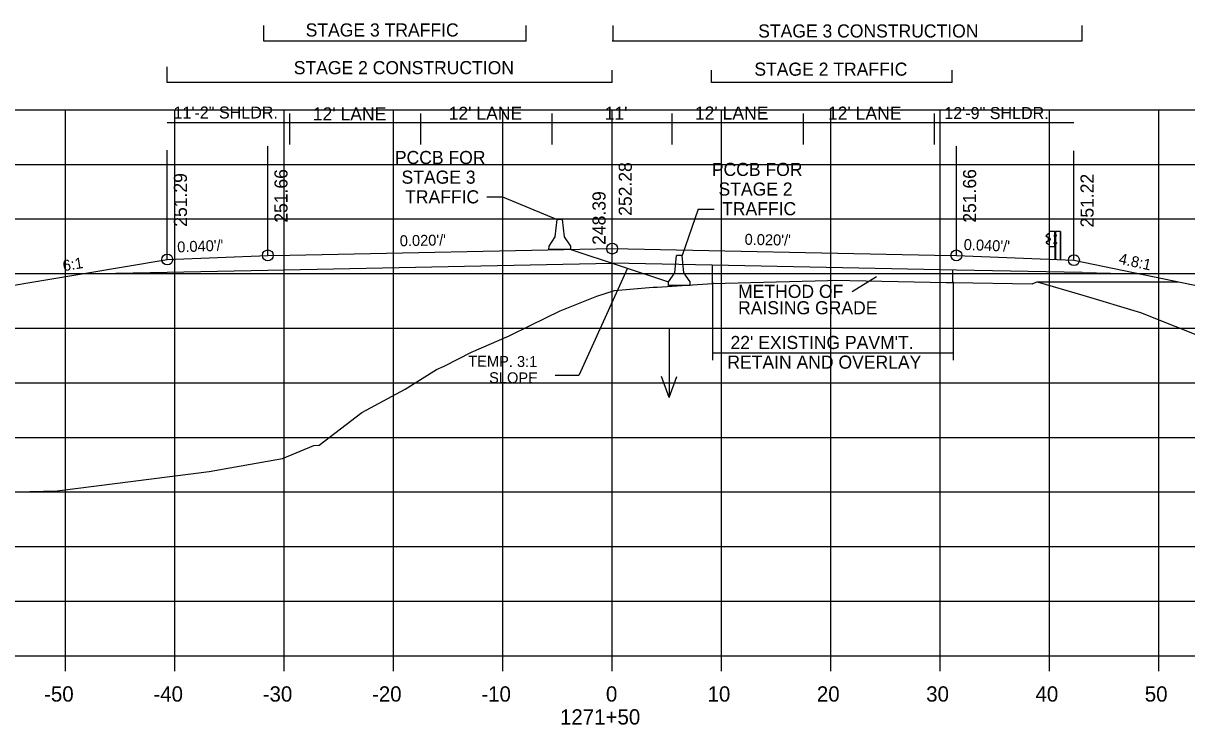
# Model space of a CAD drawing. Extents: x 1342547 to 1344156, y -1532351 to -1517216.
# Drawn here: x 1342649 to 1342755.4, y -1523803.9 to -1523739.7 of the extents above; entities that cross this region are included whole.
import ezdxf

# ---------------------------------------------------------------- set-up
doc = ezdxf.new("R2010")
doc.units = 0
for name, color, linetype in [('1', 7, 'Continuous'), ('R_Alt Surface', 7, 'Continuous'), ('R_Axis', 7, 'Continuous'), ('R_Axis Annot', 7, 'Continuous'), ('R_Draft', 7, 'Continuous'), ('R_Exist Surface', 7, 'Continuous'), ('R_Fin Surface', 7, 'Continuous'), ('R_Grid', 7, 'Continuous'), ('R_MOT', 7, 'Continuous'), ('R_No Plot', 7, 'Continuous'), ('R_Water', 7, 'Continuous'), ('R_Xsect Elev', 7, 'Continuous'), ('R_Xsect Slope', 7, 'Continuous')]:
    doc.layers.add(name, color=color, linetype=linetype)

msp = doc.modelspace()

# ---------------------------------------------------------------- linework, layer by layer
at = {"layer": '1'}
msp.add_lwpolyline([(1342745.12, -1523761.4), (1342762.36, -1523764.98), (1342762.37, -1523763.4), (1342763.37, -1523763.4), (1342763.38, -1523763.4), (1342763.46, -1523770.96)], dxfattribs=at)
at = {"layer": 'R_Alt Surface'}
msp.add_line((1342712.01, -1523761.86), (1342702.87, -1523761.68), dxfattribs=at)
for points in [[(1342654.34, -1523762.65), (1342662.17, -1523762.49)], [(1342662.17, -1523762.49), (1342671.37, -1523762.31), (1342702.87, -1523761.68)], [(1342745.87, -1523762.54), (1342734.37, -1523762.31), (1342712.01, -1523761.86)], [(1342745.87, -1523762.54), (1342751.09, -1523762.64)]]:
    msp.add_lwpolyline(points, dxfattribs=at)
at = {"layer": 'R_Axis'}
for p, q in [((1342562.87, -1523797.63), (1342842.87, -1523797.63)), ((1342652.87, -1523799.03), (1342652.87, -1523797.63)), ((1342662.87, -1523799.03), (1342662.87, -1523797.63)), ((1342672.87, -1523799.03), (1342672.87, -1523797.63)), ((1342682.87, -1523799.03), (1342682.87, -1523797.63)), ((1342692.87, -1523799.03), (1342692.87, -1523797.63)), ((1342702.87, -1523799.03), (1342702.87, -1523797.63)), ((1342712.87, -1523799.03), (1342712.87, -1523797.63)), ((1342722.87, -1523799.03), (1342722.87, -1523797.63)), ((1342732.87, -1523799.03), (1342732.87, -1523797.63)), ((1342742.87, -1523799.03), (1342742.87, -1523797.63)), ((1342752.87, -1523799.03), (1342752.87, -1523797.63))]:
    msp.add_line(p, q, dxfattribs=at)
at = {"layer": 'R_Draft'}
for p, q in [((1342671.01, -1523741.34), (1342671.01, -1523739.91)), ((1342695.01, -1523741.34), (1342695.01, -1523739.91)), ((1342702.95, -1523741.34), (1342702.95, -1523739.91)), ((1342745.87, -1523741.34), (1342745.87, -1523739.91)), ((1342695.01, -1523741.34), (1342671.01, -1523741.34)), ((1342745.87, -1523741.34), (1342702.87, -1523741.34)), ((1342662.17, -1523745.14), (1342662.17, -1523743.7)), ((1342702.87, -1523745.14), (1342702.87, -1523743.99)), ((1342711.97, -1523745.14), (1342711.97, -1523743.99)), ((1342733.97, -1523745.14), (1342733.97, -1523743.99)), ((1342702.87, -1523745.14), (1342662.17, -1523745.14)), ((1342733.97, -1523745.14), (1342711.97, -1523745.14)), ((1342742.6, -1523759.11), (1342742.73, -1523759)), ((1342742.77, -1523759.36), (1342742.6, -1523759.25)), ((1342742.61, -1523759.12), (1342742.74, -1523759.02)), ((1342742.79, -1523759.33), (1342742.61, -1523759.23)), ((1342742.73, -1523759), (1342742.84, -1523758.94)), ((1342742.74, -1523759.02), (1342742.83, -1523758.97)), ((1342742.81, -1523759.54), (1342742.81, -1523759.4)), ((1342742.83, -1523759.53), (1342742.83, -1523759.4)), ((1342742.87, -1523760.15), (1342742.87, -1523758.79)), ((1342742.88, -1523759.54), (1342742.88, -1523759.41)), ((1342742.88, -1523759.41), (1342742.93, -1523759.41)), ((1342742.88, -1523759.44), (1342742.93, -1523759.44)), ((1342742.94, -1523759.52), (1342742.94, -1523759.43)), ((1342743.36, -1523759.09), (1342743.31, -1523759.09)), ((1342743.31, -1523759.09), (1342743.31, -1523759.22)), ((1342743.36, -1523759.22), (1342743.31, -1523759.22)), ((1342743.32, -1523759.16), (1342743.37, -1523759.16)), ((1342743.37, -1523758.79), (1342743.38, -1523758.79)), ((1342743.37, -1523758.79), (1342743.44, -1523758.79)), ((1342743.4, -1523761.3), (1342743.4, -1523758.79)), ((1342743.44, -1523759.21), (1342743.44, -1523759.09)), ((1342743.44, -1523759.09), (1342743.49, -1523759.09)), ((1342743.44, -1523759.12), (1342743.49, -1523759.12)), ((1342743.44, -1523759.18), (1342743.48, -1523759.18)), ((1342743.44, -1523759.18), (1342743.49, -1523759.18)), ((1342743.44, -1523759.21), (1342743.49, -1523759.21)), ((1342743.5, -1523759.2), (1342743.5, -1523759.1)), ((1342743.87, -1523758.79), (1342743.87, -1523761.3)), ((1342743.9, -1523758.79), (1342743.9, -1523761.3)), ((1342699.09, -1523760.42), (1342708.02, -1523763.4)), ((1342742.72, -1523759.95), (1342742.6, -1523759.84)), ((1342742.74, -1523759.94), (1342742.61, -1523759.83)), ((1342742.62, -1523759.69), (1342742.78, -1523759.59)), ((1342742.64, -1523759.71), (1342742.79, -1523759.61)), ((1342742.84, -1523760.01), (1342742.72, -1523759.95)), ((1342742.84, -1523759.99), (1342742.74, -1523759.94)), ((1342742.88, -1523759.51), (1342742.93, -1523759.51)), ((1342742.88, -1523759.51), (1342742.93, -1523759.51)), ((1342742.88, -1523759.54), (1342742.93, -1523759.54)), ((1342743.31, -1523759.9), (1342743.31, -1523759.78)), ((1342743.31, -1523759.78), (1342743.36, -1523759.78)), ((1342743.31, -1523759.9), (1342743.36, -1523759.9)), ((1342743.32, -1523759.84), (1342743.37, -1523759.84)), ((1342743.37, -1523760.15), (1342743.41, -1523760.15)), ((1342743.45, -1523759.9), (1342743.45, -1523759.78)), ((1342743.45, -1523759.78), (1342743.5, -1523759.78)), ((1342743.45, -1523759.81), (1342743.5, -1523759.81)), ((1342743.45, -1523759.87), (1342743.49, -1523759.87)), ((1342743.45, -1523759.87), (1342743.5, -1523759.87)), ((1342743.45, -1523759.9), (1342743.5, -1523759.9)), ((1342743.51, -1523759.89), (1342743.51, -1523759.79)), ((1342712.01, -1523761.86), (1342712.01, -1523763.53)), ((1342734.01, -1523762.3), (1342734.01, -1523763.46)), ((1342712.06, -1523763.38), (1342712.06, -1523770.57)), ((1342734.07, -1523763.38), (1342734.07, -1523770.57)), ((1342712.06, -1523769.9), (1342734.07, -1523769.9))]:
    msp.add_line(p, q, dxfattribs=at)
for points in [[(1342691.4, -1523755.61), (1342692.84, -1523755.61)], [(1342692.84, -1523755.61), (1342697.84, -1523757.69)], [(1342710.75, -1523756.72), (1342709.27, -1523760.97)], [(1342710.75, -1523756.72), (1342712.19, -1523756.72)], [(1342743.9, -1523758.79), (1342743.44, -1523758.79), (1342743.44, -1523761.3)]]:
    msp.add_lwpolyline(points, dxfattribs=at)
for points in [[(1342742.85, -1523758.79), (1342742.85, -1523760.15), (1342743.37, -1523760.15), (1342743.37, -1523758.79)], [(1342742.89, -1523759.39), (1342742.89, -1523759.56), (1342742.88, -1523759.56), (1342742.88, -1523759.39)], [(1342742.94, -1523759.44), (1342742.94, -1523759.5), (1342742.97, -1523759.5), (1342742.97, -1523759.44)], [(1342743.32, -1523759.09), (1342743.32, -1523759.22), (1342743.37, -1523759.22), (1342743.37, -1523759.09)], [(1342743.44, -1523759.07), (1342743.44, -1523759.24), (1342743.43, -1523759.24), (1342743.43, -1523759.07)], [(1342743.5, -1523759.12), (1342743.5, -1523759.18), (1342743.52, -1523759.18), (1342743.52, -1523759.12)], [(1342743.32, -1523759.78), (1342743.32, -1523759.9), (1342743.37, -1523759.9), (1342743.37, -1523759.78)], [(1342743.45, -1523759.76), (1342743.45, -1523759.93), (1342743.44, -1523759.93), (1342743.44, -1523759.76)], [(1342743.51, -1523759.81), (1342743.51, -1523759.87), (1342743.53, -1523759.87), (1342743.53, -1523759.81)]]:
    msp.add_lwpolyline(points, close=True, dxfattribs=at)
for centre, radius, start, end in [((1342742.64, -1523759.18), 0.0856, 122.0217, 240.7501), ((1342742.64, -1523759.18), 0.062, 122.0217, 240.7501), ((1342742.74, -1523759.41), 0.0622, 4.9556, 61.894), ((1342742.81, -1523759.48), 0.0453, 93.9303, 257.0446), ((1342742.74, -1523759.41), 0.0865, 4.9556, 61.894), ((1342742.92, -1523759.43), 0.022, 317.7756, 45.4255), ((1342742.85, -1523759.47), 0.0922, 339.7423, 20.2577), ((1342743.47, -1523759.1), 0.022, 317.7756, 45.4255), ((1342743.4, -1523759.15), 0.0922, 339.7423, 20.2577), ((1342743.47, -1523759.2), 0.025, 323.3766, 39.0666), ((1342742.68, -1523759.78), 0.109, 120.88, 214.7816), ((1342742.68, -1523759.78), 0.0854, 120.88, 214.7816), ((1342742.76, -1523759.54), 0.0462, 293.1464, 8.2196), ((1342742.76, -1523759.54), 0.0703, 293.1464, 8.2196), ((1342742.91, -1523759.52), 0.025, 323.3766, 39.0666), ((1342743.48, -1523759.79), 0.022, 317.7756, 45.4255), ((1342743.41, -1523759.84), 0.0922, 339.7423, 20.2577), ((1342743.48, -1523759.89), 0.025, 323.3766, 39.0666)]:
    msp.add_arc(centre, radius, start, end, dxfattribs=at)
at = {"layer": 'R_Exist Surface'}
msp.add_lwpolyline([(1342623.39, -1523783.23), (1342652.1, -1523782.54), (1342666.01, -1523780.77), (1342672.71, -1523779.57), (1342675.58, -1523778.39), (1342676.08, -1523778.34), (1342679.97, -1523775.36), (1342683.92, -1523773.23), (1342686.81, -1523771.41), (1342687.51, -1523771.1), (1342690, -1523769.83), (1342693.46, -1523768.32), (1342695.44, -1523767.34), (1342698.1, -1523766.05), (1342701.48, -1523764.71), (1342703.08, -1523764.17), (1342706.27, -1523763.92), (1342706.61, -1523763.88), (1342706.99, -1523763.86), (1342712.04, -1523763.53), (1342722.61, -1523763.25), (1342723.15, -1523763.24), (1342733.43, -1523763.45), (1342733.81, -1523763.46), (1342734.07, -1523763.46), (1342741.29, -1523763.57), (1342741.33, -1523763.56), (1342741.35, -1523763.55), (1342741.75, -1523763.39), (1342745.92, -1523764.62), (1342751.22, -1523766.21), (1342757.5, -1523768.7)], dxfattribs=at)
at = {"layer": 'R_Fin Surface'}
for points in [[(1342586.36, -1523783.48), (1342643.37, -1523764.48), (1342654.34, -1523762.65), (1342662.17, -1523761.34), (1342671.37, -1523760.97), (1342673.37, -1523760.93), (1342702.87, -1523760.34), (1342732.37, -1523760.93), (1342734.37, -1523760.97), (1342745.12, -1523761.4)], [(1342741.75, -1523763.39), (1342754.69, -1523763.39)]]:
    msp.add_lwpolyline(points, dxfattribs=at)
at = {"layer": 'R_Grid'}
for p, q in [((1342562.87, -1523747.63), (1342842.87, -1523747.63)), ((1342652.87, -1523797.63), (1342652.87, -1523747.63)), ((1342662.87, -1523797.63), (1342662.87, -1523747.63)), ((1342672.87, -1523797.63), (1342672.87, -1523747.63)), ((1342682.87, -1523797.63), (1342682.87, -1523747.63)), ((1342692.87, -1523797.63), (1342692.87, -1523747.63)), ((1342702.87, -1523797.63), (1342702.87, -1523747.63)), ((1342712.87, -1523797.63), (1342712.87, -1523747.63)), ((1342722.87, -1523797.63), (1342722.87, -1523747.63)), ((1342732.87, -1523797.63), (1342732.87, -1523747.63)), ((1342742.87, -1523797.63), (1342742.87, -1523747.63)), ((1342752.87, -1523797.63), (1342752.87, -1523747.63)), ((1342562.87, -1523752.63), (1342842.87, -1523752.63)), ((1342562.87, -1523757.63), (1342842.87, -1523757.63)), ((1342562.87, -1523762.63), (1342842.87, -1523762.63)), ((1342562.87, -1523767.63), (1342842.87, -1523767.63)), ((1342562.87, -1523772.63), (1342842.87, -1523772.63)), ((1342562.87, -1523777.63), (1342842.87, -1523777.63)), ((1342562.87, -1523782.63), (1342842.87, -1523782.63)), ((1342562.87, -1523787.63), (1342842.87, -1523787.63)), ((1342562.87, -1523792.63), (1342842.87, -1523792.63)), ((1342562.87, -1523797.63), (1342842.87, -1523797.63))]:
    msp.add_line(p, q, dxfattribs=at)
at = {"layer": 'R_MOT'}
for p, q in [((1342697.67, -1523759.28), (1342697.84, -1523757.69)), ((1342698.09, -1523757.69), (1342697.84, -1523757.69)), ((1342698.34, -1523757.69), (1342698.09, -1523757.69)), ((1342698.51, -1523759.28), (1342698.34, -1523757.69)), ((1342697.1, -1523760.11), (1342697.67, -1523759.28)), ((1342699.1, -1523760.11), (1342698.51, -1523759.28)), ((1342697.09, -1523760.44), (1342697.1, -1523760.11)), ((1342699.09, -1523760.44), (1342697.09, -1523760.44)), ((1342699.09, -1523760.44), (1342699.1, -1523760.11)), ((1342708.6, -1523762.56), (1342708.77, -1523760.97)), ((1342709.02, -1523760.97), (1342708.77, -1523760.97)), ((1342709.27, -1523760.97), (1342709.02, -1523760.97)), ((1342709.43, -1523762.56), (1342709.27, -1523760.97)), ((1342708.02, -1523763.39), (1342708.6, -1523762.56)), ((1342710.02, -1523763.39), (1342709.43, -1523762.56)), ((1342708.02, -1523763.72), (1342708.02, -1523763.39)), ((1342710.02, -1523763.72), (1342710.02, -1523763.39)), ((1342710.02, -1523763.72), (1342708.02, -1523763.72))]:
    msp.add_line(p, q, dxfattribs=at)
at = {"layer": 'R_No Plot'}
for centre in [(1342671.37, -1523760.97), (1342702.87, -1523760.34), (1342734.37, -1523760.97), (1342662.17, -1523761.34), (1342745.12, -1523761.4)]:
    msp.add_circle(centre, 0.5, dxfattribs=at)
at = {"layer": 'R_Water'}
for p, q in [((1342708.1, -1523767.71), (1342708.1, -1523773.99)), ((1342708.1, -1523773.99), (1342707.4, -1523772.07)), ((1342708.1, -1523773.99), (1342708.8, -1523772.07))]:
    msp.add_line(p, q, dxfattribs=at)
at = {"layer": 'R_Xsect Elev'}
for p, q in [((1342673.37, -1523750.82), (1342673.37, -1523747.96)), ((1342685.37, -1523750.82), (1342685.37, -1523747.96)), ((1342697.37, -1523750.82), (1342697.37, -1523747.96)), ((1342708.37, -1523750.82), (1342708.37, -1523747.96)), ((1342720.37, -1523750.82), (1342720.37, -1523747.96)), ((1342732.37, -1523750.82), (1342732.37, -1523747.96)), ((1342745.12, -1523748.82), (1342662.17, -1523748.82)), ((1342702.87, -1523760.34), (1342702.87, -1523750.34)), ((1342662.17, -1523761.34), (1342662.17, -1523751.34)), ((1342671.37, -1523760.97), (1342671.37, -1523750.97)), ((1342734.37, -1523760.97), (1342734.37, -1523750.97)), ((1342745.12, -1523761.4), (1342745.12, -1523751.4)), ((1342702.87, -1523764.24), (1342702.87, -1523754.24)), ((1342704.28, -1523762.15), (1342699.81, -1523771.95)), ((1342727.05, -1523762.94), (1342724.83, -1523764.29)), ((1342699.81, -1523771.95), (1342697.67, -1523771.95))]:
    msp.add_line(p, q, dxfattribs=at)

# ---------------------------------------------------------------- texts
at = {"layer": 'R_Axis Annot'}
for s, p in [('-50', (1342650.9, -1523801.83)), ('-40', (1342660.9, -1523801.83)), ('-30', (1342670.9, -1523801.83)), ('-20', (1342680.9, -1523801.83)), ('-10', (1342690.9, -1523801.83)), ('0', (1342702.3, -1523801.83)), ('10', (1342711.6, -1523801.83)), ('20', (1342721.6, -1523801.83)), ('30', (1342731.6, -1523801.83)), ('40', (1342741.6, -1523801.83)), ('50', (1342751.6, -1523801.83)), ('1271+50', (1342698.1, -1523803.93))]:
    msp.add_text(s, height=1.4, dxfattribs=at).set_placement(p)
at = {"layer": 'R_Draft'}
for s, p in [('STAGE 3 TRAFFIC', (1342674.83, -1523740.92)), ('STAGE 3 CONSTRUCTION', (1342716.23, -1523741.01)), ('STAGE 2 CONSTRUCTION', (1342673.74, -1523744.37)), ('STAGE 2 TRAFFIC', (1342715.88, -1523744.51)), ('PCCB FOR', (1342682.99, -1523752.6)), ('PCCB FOR', (1342711.99, -1523753.69)), ('STAGE 3', (1342683.6, -1523754.4)), ('TRAFFIC', (1342683.93, -1523756.2)), ('STAGE 2', (1342712.6, -1523755.49)), ('TRAFFIC', (1342712.93, -1523757.29)), ("22' EXISTING PAVM'T.", (1342713.7, -1523769.54)), ('RETAIN AND OVERLAY', (1342713.41, -1523771.34))]:
    msp.add_text(s, height=1.2, dxfattribs=at).set_placement(p)
at = {"layer": 'R_Xsect Elev'}
for s, height, p in [('11\'-2" SHLDR.', 1.1, (1342662.74, -1523748.43)), ("12' LANE", 1.2, (1342675.48, -1523748.61)), ("12' LANE", 1.2, (1342687.91, -1523748.55)), ("11'", 1.2, (1342702.18, -1523748.55)), ("12' LANE", 1.2, (1342710.44, -1523748.53)), ("12' LANE", 1.2, (1342722.61, -1523748.54)), ('12\'-9" SHLDR.', 1.1, (1342733.26, -1523748.48)), ('METHOD OF ', 1.2, (1342714.39, -1523764.86)), ('RAISING GRADE', 1.2, (1342714.39, -1523766.36))]:
    msp.add_text(s, height=height, dxfattribs=at).set_placement(p)
for s, p in [('252.28', (1342704.67, -1523757.34)), ('251.29', (1342663.97, -1523758.34)), ('251.66', (1342673.17, -1523757.97)), ('251.66', (1342736.17, -1523757.97)), ('251.22', (1342746.92, -1523758.4)), ('248.39', (1342702.27, -1523760))]:
    msp.add_text(s, height=1.2, rotation=90, dxfattribs=at).set_placement(p)
at = {"layer": 'R_Xsect Slope'}
for s, rotation, p in [("0.020'/'", 1.1458, (1342683.45, -1523760.13)), ("0.020'/'", 358.8542, (1342714.98, -1523759.99)), ("0.040'/'", 357.7084, (1342735.02, -1523760.46)), ("0.040'/'", 2.2906, (1342663.1, -1523760.7)), ('6:1', 9.4623, (1342652.69, -1523762.42)), ('4.8:1', 347.8669, (1342749.16, -1523761.72)), ('TEMP. 3:1', 359.6242, (1342689.7, -1523771.15)), ('SLOPE', 359.6242, (1342691.61, -1523772.66))]:
    msp.add_text(s, height=1, rotation=rotation, dxfattribs=at).set_placement(p)

doc.saveas('drawing.dxf')
